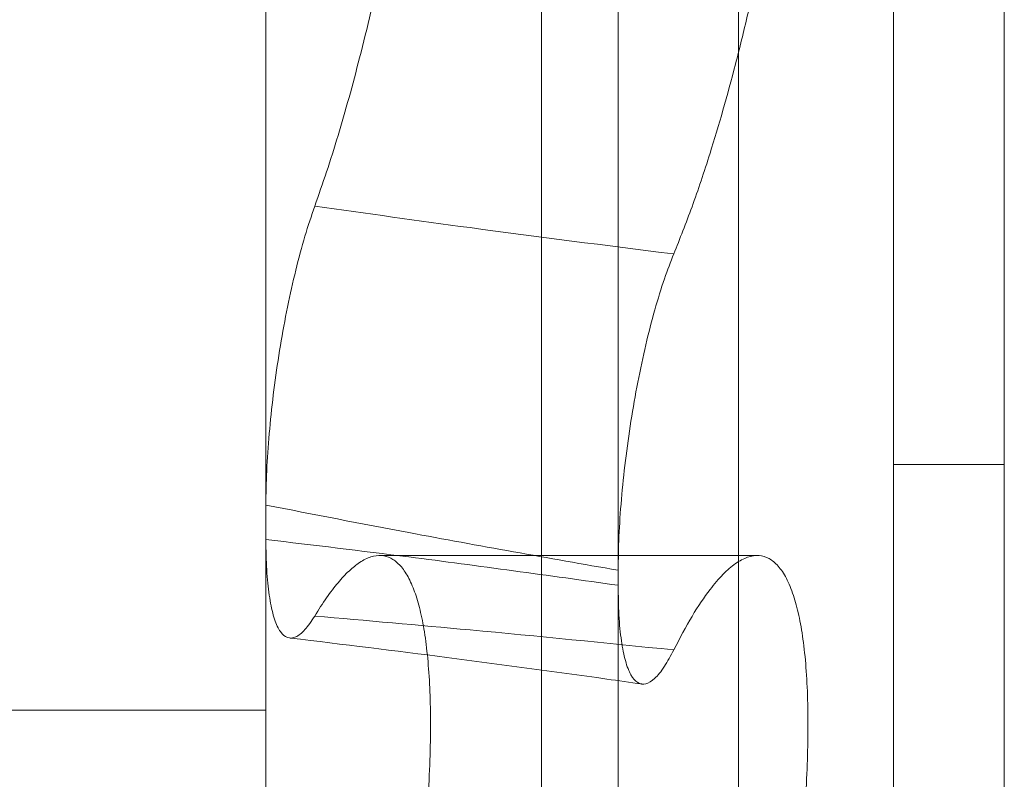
# Model space of a CAD drawing. Header units: inches. Extents: x 1 to 109, y 1 to 85.
# Tile 502 of 656: x 88.4759 to 88.5106, y 24.3276 to 24.3544. Entities that reach past the tile are written whole.
import ezdxf

# ---------------------------------------------------------------- set-up
doc = ezdxf.new("R2010")
doc.units = ezdxf.units.IN
doc.header["$MEASUREMENT"] = 0

msp = doc.modelspace()

# ---------------------------------------------------------------- linework, layer by layer
at = {"color": 7, "linetype": 'Continuous', "lineweight": 15, "ltscale": 5}
for p, q in [((88.484574, 30.163355), (88.484574, 19.763355)), ((88.501241, 30.163355), (88.501241, 19.763355)), ((88.484574, 28.965022), (88.484574, 19.763355)), ((88.506709, 24.301166), (88.506709, 24.567211)), ((88.494287, 24.304497), (88.494287, 24.56388)), ((88.484574, 24.330022), (88.484574, 24.537936)), ((88.506709, 24.338696), (88.506709, 24.529681)), ((88.510616, 24.529681), (88.510616, 24.338696)), ((88.510616, 24.277938), (88.510616, 24.434188)), ((88.484574, 24.375422), (88.484574, 24.336043)), ((88.496996, 24.373832), (88.496996, 24.33443)), ((88.506709, 24.338693), (88.510616, 24.338693)), ((88.484574, 24.304756), (88.484574, 24.337258)), ((88.501898, 24.335478), (88.488584, 24.335478)), ((88.496996, 24.302435), (88.496996, 24.334957)), ((88.422324, 24.330022), (88.484574, 24.330022))]:
    msp.add_line(p, q, dxfattribs=at)
for points, knots in [([(88.486294, 24.384337), (88.486506, 24.384377), (88.486876, 24.384447), (88.487384, 24.384282), (88.487829, 24.383984), (88.488256, 24.383514), (88.488651, 24.382887), (88.489011, 24.382114), (88.489333, 24.381204), (88.489622, 24.380138), (88.489865, 24.378953), (88.49006, 24.377672), (88.490209, 24.376308), (88.490315, 24.374826), (88.490373, 24.373276), (88.490384, 24.371684), (88.490351, 24.370058), (88.490274, 24.368365), (88.490153, 24.366644), (88.489993, 24.364918), (88.489796, 24.363191), (88.489559, 24.361446), (88.489286, 24.359705), (88.48898, 24.357987), (88.488643, 24.356295), (88.488276, 24.354632), (88.487894, 24.353068), (88.487506, 24.351615), (88.487117, 24.350275), (88.486713, 24.34899), (88.486434, 24.348197), (88.486294, 24.347798)], [0, 0, 0, 0, 0.0477445, 0.0836779, 0.1198659, 0.15687, 0.1941623, 0.2293786, 0.264854, 0.3011655, 0.337774, 0.3715684, 0.4056111, 0.440449, 0.475566, 0.5081952, 0.5410552, 0.574642, 0.6084784, 0.6408906, 0.6735216, 0.7068308, 0.7403693, 0.7735765, 0.8070018, 0.8411004, 0.8754258, 0.9063491, 0.9372728, 0.9684448, 1, 1, 1, 1]), ([(88.498957, 24.346111), (88.499173, 24.346653), (88.499607, 24.347742), (88.500186, 24.349475), (88.500697, 24.351172), (88.501142, 24.352804), (88.501568, 24.354537), (88.501964, 24.356325), (88.502323, 24.358141), (88.502646, 24.359981), (88.502935, 24.361872), (88.503178, 24.363746), (88.503373, 24.365577), (88.503523, 24.367363), (88.503629, 24.369141), (88.503687, 24.370856), (88.503697, 24.372482), (88.503665, 24.374016), (88.503588, 24.37549), (88.503467, 24.376874), (88.503307, 24.378152), (88.503109, 24.37932), (88.502873, 24.380389), (88.5026, 24.381346), (88.502295, 24.382182), (88.501958, 24.382896), (88.50159, 24.383481), (88.501195, 24.383932), (88.500776, 24.384242), (88.500335, 24.384407), (88.499874, 24.38442), (88.499412, 24.384292), (88.499104, 24.384092), (88.498957, 24.383997)], [0, 0, 0, 0, 0.043425, 0.08738, 0.120158, 0.153167, 0.186921, 0.220938, 0.253061, 0.285421, 0.318544, 0.351937, 0.382764, 0.413817, 0.445595, 0.477628, 0.507608, 0.537587, 0.568002, 0.598867, 0.628667, 0.658468, 0.688579, 0.719171, 0.74946, 0.779949, 0.811051, 0.842361, 0.873859, 0.905566, 0.937917, 0.970487, 1, 1, 1, 1]), ([(88.486294, 24.347798), (88.486178, 24.347454), (88.485944, 24.346765), (88.485621, 24.345554), (88.485329, 24.344252), (88.485076, 24.342882), (88.484869, 24.341487), (88.484712, 24.340103), (88.484611, 24.338775), (88.484576, 24.337839), (88.484575, 24.337357), (88.484574, 24.337258)], [0, 0, 0, 0, 0.121008, 0.242017, 0.363017, 0.484019, 0.605167, 0.726315, 0.847634, 0.968952, 1, 1, 1, 1]), ([(88.498957, 24.346111), (88.496562, 24.346414), (88.49234, 24.346949), (88.48812, 24.347542), (88.486294, 24.347798)], [0, 0, 0, 0, 0.567386, 1, 1, 1, 1]), ([(88.496996, 24.334957), (88.497002, 24.33535), (88.497013, 24.336136), (88.497103, 24.337451), (88.497246, 24.33882), (88.497441, 24.340217), (88.497683, 24.341597), (88.497966, 24.342925), (88.498284, 24.344155), (88.498617, 24.345242), (88.498847, 24.34583), (88.498957, 24.346111)], [0, 0, 0, 0, 0.112131, 0.224263, 0.336393, 0.448524, 0.560663, 0.672801, 0.78492, 0.897038, 1, 1, 1, 1]), ([(88.484574, 24.337258), (88.486254, 24.33693), (88.490393, 24.33612), (88.494535, 24.335391), (88.496996, 24.334957)], [0, 0, 0, 0, 0.405914, 1, 1, 1, 1]), ([(88.484574, 24.336043), (88.486254, 24.335843), (88.490393, 24.335348), (88.494535, 24.334772), (88.496996, 24.33443)], [0, 0, 0, 0, 0.4059141, 1, 1, 1, 1]), ([(88.486294, 24.333344), (88.486178, 24.333168), (88.485944, 24.332818), (88.485621, 24.332572), (88.485329, 24.332548), (88.485076, 24.332757), (88.484869, 24.333199), (88.484712, 24.333852), (88.484611, 24.334708), (88.484576, 24.335477), (88.484575, 24.335948), (88.484574, 24.336043)], [0, 0, 0, 0, 0.121008, 0.242017, 0.363017, 0.484019, 0.605167, 0.726315, 0.847634, 0.968952, 1, 1, 1, 1]), ([(88.486294, 24.305477), (88.486506, 24.306242), (88.486876, 24.307582), (88.487384, 24.309588), (88.487829, 24.311445), (88.488256, 24.31335), (88.488651, 24.315248), (88.48901, 24.317115), (88.489333, 24.318946), (88.489622, 24.320769), (88.489865, 24.322516), (88.49006, 24.324167), (88.490209, 24.325722), (88.490315, 24.327215), (88.490373, 24.328594), (88.490384, 24.329845), (88.490351, 24.330974), (88.490274, 24.332001), (88.490154, 24.3329), (88.489993, 24.333665), (88.489796, 24.334298), (88.489559, 24.334805), (88.489286, 24.335176), (88.48898, 24.335408), (88.488643, 24.3355), (88.488276, 24.33545), (88.487894, 24.335261), (88.487506, 24.334951), (88.487117, 24.334535), (88.486713, 24.334011), (88.486434, 24.333567), (88.486294, 24.333344)], [0, 0, 0, 0, 0.0477213, 0.0836548, 0.1198429, 0.1568471, 0.1941395, 0.229356, 0.2648316, 0.3011433, 0.337752, 0.3715466, 0.4055896, 0.4404277, 0.475545, 0.5081742, 0.5410344, 0.5746213, 0.6084579, 0.64087, 0.6735009, 0.7068101, 0.7403486, 0.7735556, 0.8069807, 0.8410791, 0.8754043, 0.9063329, 0.9372618, 0.9684392, 1, 1, 1, 1]), ([(88.498957, 24.332149), (88.499173, 24.332561), (88.499607, 24.333389), (88.500187, 24.33424), (88.500698, 24.334838), (88.501142, 24.335221), (88.501569, 24.335447), (88.501965, 24.335503), (88.502324, 24.335395), (88.502647, 24.33513), (88.502936, 24.334698), (88.503178, 24.334112), (88.503374, 24.333389), (88.503523, 24.332542), (88.503629, 24.331549), (88.503687, 24.330439), (88.503697, 24.329235), (88.503665, 24.327953), (88.503587, 24.326565), (88.503467, 24.325097), (88.503306, 24.323567), (88.503108, 24.321993), (88.502872, 24.320355), (88.5026, 24.318672), (88.502294, 24.316955), (88.501957, 24.315213), (88.50159, 24.313448), (88.501194, 24.311672), (88.500775, 24.309904), (88.500334, 24.308147), (88.499873, 24.306414), (88.499412, 24.304771), (88.499103, 24.303744), (88.498957, 24.303256)], [0, 0, 0, 0, 0.043456, 0.087443, 0.12022, 0.15323, 0.186983, 0.221, 0.253123, 0.285482, 0.318604, 0.351997, 0.382823, 0.413875, 0.445653, 0.477686, 0.507665, 0.537644, 0.568059, 0.598923, 0.628723, 0.658524, 0.688635, 0.719227, 0.749517, 0.780006, 0.811109, 0.842419, 0.873918, 0.905625, 0.937977, 0.970547, 1, 1, 1, 1]), ([(88.496996, 24.33443), (88.497002, 24.334069), (88.497013, 24.333338), (88.497102, 24.332446), (88.497245, 24.331729), (88.497439, 24.331232), (88.497682, 24.330956), (88.497964, 24.330915), (88.498282, 24.331112), (88.498615, 24.331512), (88.498847, 24.331944), (88.498957, 24.332149)], [0, 0, 0, 0, 0.110529, 0.224264, 0.334793, 0.448526, 0.559062, 0.672805, 0.78332, 0.897042, 1, 1, 1, 1]), ([(88.498957, 24.332149), (88.496562, 24.332391), (88.49234, 24.332816), (88.48812, 24.333184), (88.486294, 24.333344)], [0, 0, 0, 0, 0.567386, 1, 1, 1, 1]), ([(88.485408, 24.33257), (88.485424, 24.332568), (88.487273, 24.332349), (88.491003, 24.331886), (88.495127, 24.331331), (88.497417, 24.331006), (88.497826, 24.330948)], [0, 0, 0, 0, 0.0037225, 0.4471506, 0.9012014, 1, 1, 1, 1])]:
    msp.add_open_spline(points, degree=3, knots=knots, dxfattribs=at)

doc.saveas('drawing.dxf')
